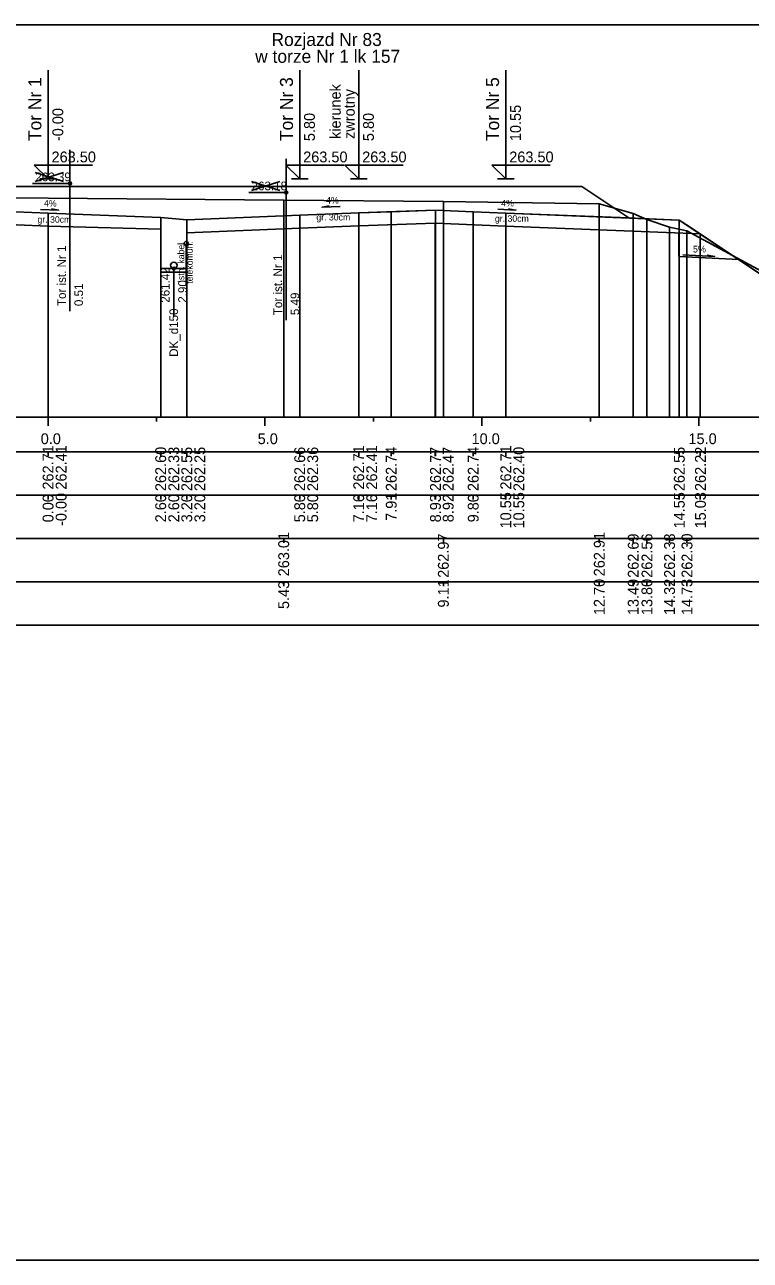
# Model space of a CAD drawing. Extents: x 6516023 to 6560129, y 5513077 to 5529206.
# Drawn here: x 6519782.18 to 6519798.9, y 5514518.16 to 5514546.66 of the extents above; entities that cross this region are included whole.
import ezdxf

# ---------------------------------------------------------------- set-up
doc = ezdxf.new("R2010")
doc.units = 0
for name, color, linetype in [('IR_default', 7, 'Continuous'), ('TOR_PRZEK_P-kable', 7, 'Continuous'), ('TOR_PRZEK_P-komponent', 7, 'Continuous'), ('TOR_PRZEK_P-odwodnienie', 7, 'Continuous'), ('TOR_PRZEK_P-opisy', 7, 'Continuous'), ('TOR_PRZEK_P-schodkowanie+wymiana', 7, 'Continuous'), ('TOR_PRZEK_P-tabelka istniejace', 7, 'Continuous'), ('TOR_PRZEK_P-tabelka projektowane', 7, 'Continuous'), ('TOR_PRZEK_P-teren istniejacy', 7, 'Continuous'), ('TOR_PRZEK_P-tory istniejace', 7, 'Continuous'), ('TOR_PRZEK_P-tory projektowane', 7, 'Continuous'), ('TOR_PRZEK_P-uklad odniesienia', 7, 'Continuous'), ('TOR_PRZEK_P-warstwa ochronna I', 7, 'Continuous'), ('TOR_PRZEK_P-warstwa ochronna II', 7, 'Continuous'), ('TOR_PS_T-skarpy projektowane', 7, 'Continuous'), ('TOR_RAMKI-ramka+tabelka 1', 7, 'Continuous')]:
    doc.layers.add(name, color=color, linetype=linetype)

msp = doc.modelspace()

# ---------------------------------------------------------------- linework, layer by layer
at = {"layer": 'IR_default'}
msp.add_lwpolyline([(6519780.963, 5514542.921), (6519783.569, 5514542.921), (6519784.463, 5514542.921), (6519786.176, 5514542.921), (6519786.763, 5514542.921), (6519787.657, 5514542.921), (6519790.263, 5514542.921), (6519791.194, 5514542.921), (6519791.513, 5514542.921), (6519792.407, 5514542.921), (6519795.013, 5514542.921), (6519795.29, 5514542.737), (6519796.098, 5514542.198), (6519796.395, 5514542.186), (6519797.263, 5514542.151), (6519797.427, 5514542.042), (6519797.905, 5514541.723), (6519798.538, 5514541.301), (6519800.508, 5514539.988)], dxfattribs=at)
at = {"layer": 'TOR_PRZEK_P-kable'}
msp.add_line((6519785.898, 5514541.608), (6519785.898, 5514540.634), dxfattribs=at)
msp.add_circle((6519785.898, 5514541.608), 0.05, dxfattribs=at)
at = {"layer": 'TOR_PRZEK_P-komponent'}
msp.add_lwpolyline([(6519776.463, 5514542.921), (6519779.963, 5514542.921), (6519780.963, 5514542.921), (6519784.463, 5514542.921), (6519786.763, 5514542.921), (6519790.263, 5514542.921), (6519791.513, 5514542.921), (6519795.013, 5514542.921), (6519796.098, 5514542.198), (6519793.263, 5514542.311), (6519792.513, 5514542.341), (6519791.642, 5514542.376), (6519790.517, 5514542.338), (6519789.873, 5514542.316), (6519788.513, 5514542.261), (6519785.91, 5514542.157), (6519785.309, 5514542.209), (6519782.713, 5514542.313), (6519781.963, 5514542.343), (6519780.518, 5514542.4), (6519778.963, 5514542.338), (6519778.213, 5514542.308), (6519775.373, 5514542.194), (6519775.373, 5514542.194)], close=True, dxfattribs=at)
at = {"layer": 'TOR_PRZEK_P-odwodnienie'}
for p, q in [((6519785.313, 5514540.95), (6519785.309, 5514542.209)), ((6519785.913, 5514540.952), (6519785.91, 5514542.157)), ((6519785.913, 5514541.031), (6519785.313, 5514541.031)), ((6519785.913, 5514540.951), (6519785.313, 5514540.951)), ((6519785.613, 5514541.031), (6519785.613, 5514539.929))]:
    msp.add_line(p, q, dxfattribs=at)
msp.add_lwpolyline([(6519797.252, 5514541.849), (6519797.252, 5514541.85), (6519797.252, 5514541.849), (6519797.252, 5514541.849), (6519797.252, 5514541.849), (6519797.253, 5514541.849), (6519797.252, 5514541.849), (6519797.253, 5514541.85)], dxfattribs=at)
msp.add_lwpolyline([(6519797.252, 5514541.849), (6519797.252, 5514541.85), (6519797.252, 5514541.849), (6519797.252, 5514541.849), (6519797.252, 5514541.849), (6519797.253, 5514541.849), (6519797.252, 5514541.849), (6519797.253, 5514541.85)], dxfattribs=at)
msp.add_lwpolyline([(6519797.252, 5514541.849), (6519797.252, 5514541.85), (6519797.252, 5514541.849), (6519797.252, 5514541.849), (6519797.252, 5514541.849), (6519797.253, 5514541.849), (6519797.252, 5514541.849), (6519797.253, 5514541.85)], dxfattribs=at)
for centre, radius in [((6519785.613, 5514541.106), 0.075), ((6519785.613, 5514541.031), 0.03)]:
    msp.add_circle(centre, radius, dxfattribs=at)
at = {"layer": 'TOR_PRZEK_P-opisy'}
for points in [[(6519782.54, 5514542.396), (6519782.958, 5514542.377), (6519782.79, 5514542.406)], [(6519789.445, 5514542.466), (6519789.027, 5514542.447), (6519789.195, 5514542.475)], [(6519793.079, 5514542.4), (6519793.497, 5514542.381), (6519793.329, 5514542.409)]]:
    msp.add_lwpolyline(points, dxfattribs=at)
at = {"layer": 'TOR_PRZEK_P-schodkowanie+wymiana'}
for p, q in [((6519797.252, 5514541.849), (6519797.252, 5514541.306)), ((6519797.252, 5514541.306), (6519798.634, 5514541.237))]:
    msp.add_line(p, q, dxfattribs=at)
at = {"layer": 'TOR_PRZEK_P-tabelka istniejace'}
for p, q in [((6519788.144, 5514534.706), (6519788.144, 5514534.806)), ((6519791.824, 5514534.706), (6519791.824, 5514534.806)), ((6519795.418, 5514534.706), (6519795.418, 5514534.806)), ((6519796.201, 5514534.706), (6519796.201, 5514534.806)), ((6519796.517, 5514534.706), (6519796.517, 5514534.806)), ((6519797.038, 5514534.706), (6519797.038, 5514534.806)), ((6519797.44, 5514534.706), (6519797.44, 5514534.806)), ((6519731.663, 5514533.806), (6519825.463, 5514533.806)), ((6519788.144, 5514533.706), (6519788.144, 5514533.806)), ((6519791.824, 5514533.706), (6519791.824, 5514533.806)), ((6519795.418, 5514533.706), (6519795.418, 5514533.806)), ((6519796.201, 5514533.706), (6519796.201, 5514533.806)), ((6519796.517, 5514533.706), (6519796.517, 5514533.806)), ((6519797.038, 5514533.706), (6519797.038, 5514533.806)), ((6519797.44, 5514533.706), (6519797.44, 5514533.806))]:
    msp.add_line(p, q, dxfattribs=at)
for points in [[(6519788.144, 5514542.612), (6519788.144, 5514537.806), (6519788.144, 5514537.676), (6519788.144, 5514537.606)], [(6519791.824, 5514542.581), (6519791.824, 5514537.806), (6519791.824, 5514537.676), (6519791.824, 5514537.606)], [(6519795.418, 5514542.521), (6519795.418, 5514537.806), (6519795.418, 5514537.676), (6519795.418, 5514537.606)], [(6519796.201, 5514542.3), (6519796.201, 5514537.806), (6519796.201, 5514537.676), (6519796.201, 5514537.606)], [(6519796.517, 5514542.166), (6519796.517, 5514537.806), (6519796.517, 5514537.676), (6519796.517, 5514537.606)], [(6519797.038, 5514541.986), (6519797.038, 5514537.806), (6519797.038, 5514537.676), (6519797.038, 5514537.606)], [(6519797.44, 5514541.902), (6519797.44, 5514537.806), (6519797.44, 5514537.676), (6519797.44, 5514537.606)]]:
    msp.add_lwpolyline(points, dxfattribs=at)
msp.add_lwpolyline([(6519731.663, 5514534.806), (6519731.663, 5514532.806), (6519825.463, 5514532.806), (6519825.463, 5514534.806)], close=True, dxfattribs=at)
at = {"layer": 'TOR_PRZEK_P-tabelka projektowane'}
for p, q in [((6519782.713, 5514536.706), (6519782.713, 5514536.806)), ((6519782.713, 5514536.706), (6519782.713, 5514536.806)), ((6519785.309, 5514536.706), (6519785.309, 5514536.806)), ((6519785.31, 5514536.706), (6519785.31, 5514536.806)), ((6519785.91, 5514536.706), (6519785.91, 5514536.806)), ((6519785.911, 5514536.706), (6519785.911, 5514536.806)), ((6519788.513, 5514536.706), (6519788.513, 5514536.806)), ((6519788.513, 5514536.706), (6519788.513, 5514536.806)), ((6519789.873, 5514536.706), (6519789.873, 5514536.806)), ((6519789.873, 5514536.706), (6519789.873, 5514536.806)), ((6519790.623, 5514536.706), (6519790.623, 5514536.806)), ((6519791.636, 5514536.706), (6519791.636, 5514536.806)), ((6519791.642, 5514536.706), (6519791.642, 5514536.806)), ((6519792.513, 5514536.706), (6519792.513, 5514536.806)), ((6519793.263, 5514536.706), (6519793.263, 5514536.806)), ((6519793.263, 5514536.706), (6519793.263, 5514536.806)), ((6519797.263, 5514536.706), (6519797.263, 5514536.806)), ((6519797.746, 5514536.706), (6519797.746, 5514536.806)), ((6519731.663, 5514535.806), (6519825.463, 5514535.806)), ((6519782.713, 5514535.706), (6519782.713, 5514535.806)), ((6519782.713, 5514535.706), (6519782.713, 5514535.806)), ((6519785.309, 5514535.706), (6519785.309, 5514535.806)), ((6519785.31, 5514535.706), (6519785.31, 5514535.806)), ((6519785.91, 5514535.706), (6519785.91, 5514535.806)), ((6519785.911, 5514535.706), (6519785.911, 5514535.806)), ((6519788.513, 5514535.706), (6519788.513, 5514535.806)), ((6519788.513, 5514535.706), (6519788.513, 5514535.806)), ((6519789.873, 5514535.706), (6519789.873, 5514535.806)), ((6519789.873, 5514535.706), (6519789.873, 5514535.806)), ((6519790.623, 5514535.706), (6519790.623, 5514535.806)), ((6519791.636, 5514535.706), (6519791.636, 5514535.806)), ((6519791.642, 5514535.706), (6519791.642, 5514535.806)), ((6519792.513, 5514535.706), (6519792.513, 5514535.806)), ((6519793.263, 5514535.706), (6519793.263, 5514535.806)), ((6519793.263, 5514535.706), (6519793.263, 5514535.806)), ((6519797.263, 5514535.706), (6519797.263, 5514535.806)), ((6519797.746, 5514535.706), (6519797.746, 5514535.806))]:
    msp.add_line(p, q, dxfattribs=at)
for points in [[(6519782.713, 5514542.313), (6519782.713, 5514537.806), (6519782.713, 5514537.676), (6519782.713, 5514537.606)], [(6519788.513, 5514542.261), (6519788.513, 5514537.806), (6519788.513, 5514537.676), (6519788.513, 5514537.606)], [(6519789.873, 5514542.316), (6519789.873, 5514537.806), (6519789.873, 5514537.676), (6519789.873, 5514537.606)], [(6519790.623, 5514542.341), (6519790.623, 5514537.806), (6519790.623, 5514537.676), (6519790.623, 5514537.606)], [(6519791.642, 5514542.376), (6519791.642, 5514537.806), (6519791.642, 5514537.676), (6519791.642, 5514537.606)], [(6519792.513, 5514542.341), (6519792.513, 5514537.806), (6519792.513, 5514537.676), (6519792.513, 5514537.606)], [(6519793.263, 5514542.311), (6519793.263, 5514537.806), (6519793.263, 5514537.676), (6519793.263, 5514537.606)], [(6519782.713, 5514542.013), (6519782.713, 5514537.806), (6519782.713, 5514537.676), (6519782.713, 5514537.606)], [(6519785.309, 5514542.209), (6519785.309, 5514537.806), (6519785.309, 5514537.676), (6519785.309, 5514537.606)], [(6519785.91, 5514542.157), (6519785.91, 5514537.806), (6519785.91, 5514537.676), (6519785.91, 5514537.606)], [(6519788.513, 5514541.961), (6519788.513, 5514537.806), (6519788.513, 5514537.676), (6519788.513, 5514537.606)], [(6519789.873, 5514542.016), (6519789.873, 5514537.806), (6519789.873, 5514537.676), (6519789.873, 5514537.606)], [(6519791.636, 5514542.076), (6519791.636, 5514537.806), (6519791.636, 5514537.676), (6519791.636, 5514537.606)], [(6519793.263, 5514542.009), (6519793.263, 5514537.806), (6519793.263, 5514537.676), (6519793.263, 5514537.606)], [(6519797.263, 5514542.151), (6519797.263, 5514537.806), (6519797.263, 5514537.676), (6519797.263, 5514537.606)], [(6519785.31, 5514541.938), (6519785.31, 5514537.806), (6519785.31, 5514537.676), (6519785.31, 5514537.606)], [(6519785.911, 5514541.857), (6519785.911, 5514537.806), (6519785.911, 5514537.676), (6519785.911, 5514537.606)], [(6519797.746, 5514541.829), (6519797.746, 5514537.806), (6519797.746, 5514537.676), (6519797.746, 5514537.606)]]:
    msp.add_lwpolyline(points, dxfattribs=at)
msp.add_lwpolyline([(6519731.663, 5514536.806), (6519731.663, 5514534.806), (6519825.463, 5514534.806), (6519825.463, 5514536.806)], close=True, dxfattribs=at)
at = {"layer": 'TOR_PRZEK_P-teren istniejacy'}
msp.add_lwpolyline([(6519764.421, 5514539.645), (6519767.469, 5514539.628), (6519768.315, 5514539.61), (6519768.565, 5514539.601), (6519768.615, 5514539.581), (6519770.263, 5514538.919), (6519771.885, 5514539.893), (6519775.059, 5514541.719), (6519775.843, 5514541.948), (6519776.154, 5514542.082), (6519776.799, 5514542.443), (6519777.277, 5514542.705), (6519788.144, 5514542.612), (6519791.824, 5514542.581), (6519795.418, 5514542.521), (6519796.201, 5514542.3), (6519796.517, 5514542.166), (6519797.038, 5514541.986), (6519797.44, 5514541.902), (6519801.95, 5514539.466)], dxfattribs=at)
at = {"layer": 'TOR_PRZEK_P-tory istniejace'}
for p, q in [((6519783.218, 5514543.772), (6519783.218, 5514540.051)), ((6519788.203, 5514543.563), (6519788.203, 5514539.842)), ((6519782.419, 5514543.043), (6519783.07, 5514543.246)), ((6519782.419, 5514543.246), (6519783.07, 5514543.043)), ((6519783.219, 5514542.996), (6519782.353, 5514542.996)), ((6519787.403, 5514542.835), (6519788.055, 5514543.037)), ((6519787.403, 5514543.037), (6519788.055, 5514542.835)), ((6519788.203, 5514542.787), (6519787.338, 5514542.787))]:
    msp.add_line(p, q, dxfattribs=at)
for centre in [(6519783.219, 5514542.996), (6519788.203, 5514542.787)]:
    msp.add_circle(centre, 0.035, dxfattribs=at)
at = {"layer": 'TOR_PRZEK_P-tory projektowane'}
for p, q in [((6519782.713, 5514543.979), (6519782.713, 5514545.611)), ((6519788.513, 5514543.979), (6519788.513, 5514545.611)), ((6519789.873, 5514543.979), (6519789.873, 5514545.611)), ((6519793.263, 5514543.979), (6519793.263, 5514545.611)), ((6519782.713, 5514543.979), (6519782.713, 5514543.101)), ((6519788.513, 5514543.979), (6519788.513, 5514543.101)), ((6519789.873, 5514543.979), (6519789.873, 5514543.101)), ((6519793.263, 5514543.979), (6519793.263, 5514543.101)), ((6519782.713, 5514543.101), (6519782.394, 5514543.42)), ((6519782.394, 5514543.42), (6519783.738, 5514543.42)), ((6519788.513, 5514543.101), (6519788.194, 5514543.42)), ((6519788.194, 5514543.42), (6519789.538, 5514543.42)), ((6519789.873, 5514543.101), (6519789.554, 5514543.42)), ((6519789.554, 5514543.42), (6519790.898, 5514543.42)), ((6519793.263, 5514543.101), (6519792.944, 5514543.42)), ((6519792.944, 5514543.42), (6519794.288, 5514543.42)), ((6519782.521, 5514543.101), (6519782.905, 5514543.101)), ((6519788.321, 5514543.101), (6519788.705, 5514543.101)), ((6519789.681, 5514543.101), (6519790.065, 5514543.101)), ((6519793.071, 5514543.101), (6519793.455, 5514543.101))]:
    msp.add_line(p, q, dxfattribs=at)
at = {"layer": 'TOR_PRZEK_P-uklad odniesienia'}
for p, q in [((6519735.463, 5514537.606), (6519825.463, 5514537.606)), ((6519782.713, 5514537.406), (6519782.713, 5514537.606)), ((6519785.213, 5514537.506), (6519785.213, 5514537.606)), ((6519787.713, 5514537.406), (6519787.713, 5514537.606)), ((6519790.213, 5514537.506), (6519790.213, 5514537.606)), ((6519792.713, 5514537.406), (6519792.713, 5514537.606)), ((6519795.213, 5514537.506), (6519795.213, 5514537.606)), ((6519797.713, 5514537.406), (6519797.713, 5514537.606))]:
    msp.add_line(p, q, dxfattribs=at)
at = {"layer": 'TOR_PRZEK_P-warstwa ochronna I'}
for points in [[(6519773.615, 5514541.824), (6519778.213, 5514542.008), (6519780.518, 5514542.1), (6519782.713, 5514542.013), (6519785.31, 5514541.938)], [(6519785.911, 5514541.857), (6519788.513, 5514541.961), (6519789.873, 5514542.016), (6519791.636, 5514542.076), (6519793.263, 5514542.009), (6519797.746, 5514541.829)]]:
    msp.add_lwpolyline(points, dxfattribs=at)
at = {"layer": 'TOR_PRZEK_P-warstwa ochronna II'}
msp.add_lwpolyline([(6519766.334, 5514539.634), (6519768.818, 5514539.776), (6519769.125, 5514539.576), (6519769.525, 5514539.576), (6519769.831, 5514539.776), (6519774.213, 5514542.148), (6519778.213, 5514542.308), (6519778.963, 5514542.338), (6519780.518, 5514542.4), (6519781.963, 5514542.343), (6519782.713, 5514542.313), (6519785.309, 5514542.209), (6519785.91, 5514542.157), (6519788.513, 5514542.261), (6519789.873, 5514542.316), (6519790.623, 5514542.341), (6519791.642, 5514542.376), (6519792.513, 5514542.341), (6519793.263, 5514542.311), (6519797.263, 5514542.151), (6519800.508, 5514539.988)], dxfattribs=at)
at = {"layer": 'TOR_PS_T-skarpy projektowane'}
msp.add_lwpolyline([(6519797.345, 5514541.351), (6519798.08, 5514541.311), (6519797.908, 5514541.342)], dxfattribs=at)
at = {"layer": 'TOR_RAMKI-ramka+tabelka 1'}
msp.add_lwpolyline([(6519632.013, 5514546.656), (6519879.513, 5514546.656), (6519879.513, 5514518.156), (6519632.013, 5514518.156)], close=True, dxfattribs=at)

# ---------------------------------------------------------------- texts
at = {"layer": 'TOR_PRZEK_P-kable'}
for s, height, p in [('Istn. kabel', 0.14999, (6519785.853, 5514540.71)), ('telekomun.', 0.15, (6519786.048, 5514540.682))]:
    msp.add_text(s, height=height, rotation=90.0511, dxfattribs=at).set_placement(p)
at = {"layer": 'TOR_PRZEK_P-odwodnienie'}
for s, p in [('261.42', (6519785.513, 5514540.243)), ('2.90', (6519785.913, 5514540.243)), ('DK_d150', (6519785.71, 5514538.995))]:
    msp.add_text(s, height=0.2, rotation=90, dxfattribs=at).set_placement(p)
at = {"layer": 'TOR_PRZEK_P-opisy'}
for rotation, p in [(359.8485, (6519782.619, 5514542.462)), (0.1515, (6519789.122, 5514542.531)), (359.8485, (6519793.158, 5514542.466))]:
    msp.add_text('4%', height=0.15, rotation=rotation, dxfattribs=at).set_placement(p)
at = {"layer": 'TOR_PRZEK_P-tabelka istniejace'}
for s, p in [('263.01', (6519788.269, 5514533.933)), ('262.97', (6519791.949, 5514533.898)), ('262.91', (6519795.543, 5514533.933)), ('262.69', (6519796.326, 5514533.898)), ('262.56', (6519796.642, 5514533.898)), ('262.38', (6519797.163, 5514533.898)), ('262.30', (6519797.565, 5514533.898)), ('5.43', (6519788.269, 5514533.178)), ('9.11', (6519791.949, 5514533.212)), ('12.70', (6519795.543, 5514533.038)), ('13.49', (6519796.326, 5514533.038)), ('13.80', (6519796.642, 5514533.038)), ('14.32', (6519797.163, 5514533.04)), ('14.73', (6519797.565, 5514533.038))]:
    msp.add_text(s, height=0.25, rotation=90, dxfattribs=at).set_placement(p)
at = {"layer": 'TOR_PRZEK_P-tabelka projektowane'}
for s, p in [('262.71', (6519782.838, 5514535.933)), ('262.41', (6519783.138, 5514535.933)), ('262.60', (6519785.434, 5514535.898)), ('262.33', (6519785.735, 5514535.898)), ('262.55', (6519786.035, 5514535.897)), ('262.25', (6519786.336, 5514535.897)), ('262.66', (6519788.638, 5514535.898)), ('262.36', (6519788.938, 5514535.898)), ('262.71', (6519789.998, 5514535.933)), ('262.41', (6519790.298, 5514535.933)), ('262.74', (6519790.748, 5514535.899)), ('262.77', (6519791.767, 5514535.898)), ('262.47', (6519792.061, 5514535.898)), ('262.74', (6519792.638, 5514535.899)), ('262.71', (6519793.388, 5514535.933)), ('262.40', (6519793.688, 5514535.898)), ('262.55', (6519797.388, 5514535.897)), ('262.22', (6519797.875, 5514535.9)), ('0.00', (6519782.838, 5514535.178)), ('-0.00', (6519783.138, 5514535.094)), ('2.60', (6519785.434, 5514535.178)), ('2.60', (6519785.735, 5514535.178)), ('3.20', (6519786.035, 5514535.178)), ('3.20', (6519786.336, 5514535.178)), ('5.80', (6519788.638, 5514535.178)), ('5.80', (6519788.938, 5514535.178)), ('7.16', (6519789.998, 5514535.177)), ('7.16', (6519790.298, 5514535.177)), ('7.91', (6519790.748, 5514535.212)), ('8.93', (6519791.767, 5514535.178)), ('8.92', (6519792.061, 5514535.18)), ('9.80', (6519792.638, 5514535.178)), ('10.55', (6519793.388, 5514535.037)), ('10.55', (6519793.688, 5514535.037)), ('14.55', (6519797.388, 5514535.037)), ('15.03', (6519797.875, 5514535.038))]:
    msp.add_text(s, height=0.25, rotation=90, dxfattribs=at).set_placement(p)
at = {"layer": 'TOR_PRZEK_P-tory istniejace'}
for s, p in [('263.39', (6519782.419, 5514543.046)), ('263.18', (6519787.403, 5514542.837))]:
    msp.add_text(s, height=0.2, dxfattribs=at).set_placement(p)
for s, rotation, p in [('Tor ist. Nr 1', 90.0511, (6519783.125, 5514540.166)), ('Tor ist. Nr 1', 90.0511, (6519788.109, 5514539.957)), ('0.51', 90, (6519783.519, 5514540.166)), ('5.49', 90, (6519788.503, 5514539.957))]:
    msp.add_text(s, height=0.2, rotation=rotation, dxfattribs=at).set_placement(p)
at = {"layer": 'TOR_PRZEK_P-tory projektowane'}
for s, height, rotation, p in [('Rozjazd Nr 83', 0.3, 360, (6519787.863, 5514546.165)), ('w torze Nr 1 lk 157', 0.3, 360, (6519787.486, 5514545.777)), ('Tor Nr 1', 0.3, 90, (6519782.558, 5514543.973)), ('Tor Nr 3', 0.3, 90, (6519788.358, 5514543.973)), ('Tor Nr 5', 0.3, 90, (6519793.108, 5514543.973)), ('kierunek', 0.25, 90, (6519789.459, 5514544.021)), ('zwrotny', 0.25, 90, (6519789.782, 5514544.021)), ('-0.00', 0.25, 90, (6519783.063, 5514543.971)), ('5.80', 0.25, 90, (6519788.863, 5514543.971)), ('5.80', 0.25, 90, (6519790.223, 5514543.971)), ('10.55', 0.25, 90, (6519793.613, 5514543.971))]:
    msp.add_text(s, height=height, rotation=rotation, dxfattribs=at).set_placement(p)
for p in [(6519782.793, 5514543.481), (6519788.593, 5514543.481), (6519789.953, 5514543.481), (6519793.343, 5514543.481)]:
    msp.add_text('263.50', height=0.25, dxfattribs=at).set_placement(p)
at = {"layer": 'TOR_PRZEK_P-uklad odniesienia'}
for s, p in [('0.0', (6519782.544, 5514536.981)), ('5.0', (6519787.544, 5514536.981)), ('10.0', (6519792.474, 5514536.981)), ('15.0', (6519797.474, 5514536.981))]:
    msp.add_text(s, height=0.25, dxfattribs=at).set_placement(p)
at = {"layer": 'TOR_PRZEK_P-warstwa ochronna I'}
for p in [(6519782.469, 5514542.089), (6519788.897, 5514542.141), (6519793.013, 5514542.111)]:
    msp.add_text('gr. 30cm', height=0.15, dxfattribs=at).set_placement(p)
at = {"layer": 'TOR_PS_T-skarpy projektowane'}
msp.add_text('5%', height=0.1545, dxfattribs=at).set_placement((6519797.577, 5514541.402))

doc.saveas('drawing.dxf')
